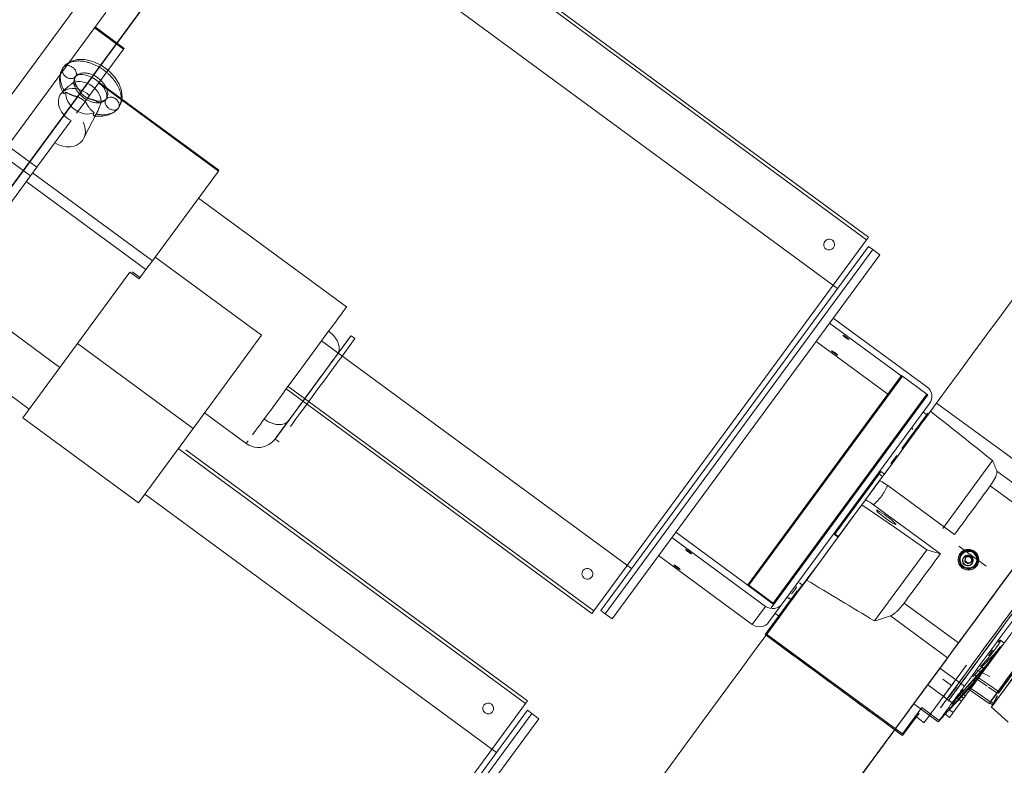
# Model space of a CAD drawing. Header units: metres. Extents: x 135583 to 135939, y 457896 to 458258.
# Tile 282 of 599: x 135790.135 to 135791.041, y 457939.473 to 457940.16. Entities that reach past the tile are written whole.
import ezdxf

# ---------------------------------------------------------------- set-up
doc = ezdxf.new("R2010")
doc.units = ezdxf.units.M
doc.linetypes.add('Hidden', pattern=[4, 2, -2])
doc.layers.add('NIEUWE INSTALLATIE', color=250, linetype='Continuous', lineweight=0)

msp = doc.modelspace()

# ---------------------------------------------------------------- linework, layer by layer
at = {"layer": 'NIEUWE INSTALLATIE', "linetype": 'Hidden'}
for p, q in [((135790.98168, 457941.16899), (135789.14651, 457938.67107)), ((135790.98168, 457941.16899), (135789.14651, 457938.67107)), ((135789.7702, 457939.60499), (135790.89223, 457941.13222)), ((135789.7702, 457939.60499), (135790.89223, 457941.13222)), ((135790.37937, 457940.34969), (135789.81459, 457939.58096)), ((135790.37937, 457940.34969), (135789.81459, 457939.58096))]:
    msp.add_line(p, q, dxfattribs=at)
at = {"layer": 'NIEUWE INSTALLATIE'}
for p, q in [((135790.42169, 457940.31866), (135790.91402, 457939.95696)), ((135790.91579, 457939.95938), (135790.42346, 457940.32109)), ((135790.38305, 457940.28253), (135790.88726, 457939.91209)), ((135790.12362, 457940.04347), (135790.2138, 457940.16622)), ((135790.23028, 457940.13241), (135790.20344, 457940.15212)), ((135790.23079, 457940.1331), (135790.20395, 457940.15282)), ((135790.23028, 457940.13241), (135790.19883, 457940.08961)), ((135790.23079, 457940.1331), (135790.23028, 457940.13241)), ((135790.31744, 457940.02017), (135790.20728, 457940.10111)), ((135790.31795, 457940.02087), (135790.20779, 457940.1018)), ((135790.17673, 457940.09573), (135790.17356, 457940.09258)), ((135790.19345, 457940.05013), (135790.20596, 457940.07426)), ((135790.20497, 457940.07266), (135790.20576, 457940.07388)), ((135790.1819, 457940.06655), (135790.15045, 457940.02375)), ((135790.15045, 457940.02375), (135790.12362, 457940.04347)), ((135790.11778, 457940.03552), (135790.14461, 457940.01581)), ((135790.15045, 457940.02375), (135790.14461, 457940.01581)), ((135790.31744, 457940.02017), (135790.25667, 457939.93745)), ((135790.31795, 457940.02087), (135790.31744, 457940.02017)), ((135790.14461, 457940.01581), (135790.04719, 457939.8832)), ((135790.25083, 457939.9295), (135790.14066, 457940.01043)), ((135790.25667, 457939.93745), (135790.1465, 457940.01838)), ((135790.43545, 457939.8951), (135790.29914, 457939.99525)), ((135790.91402, 457939.95696), (135790.66298, 457939.61526)), ((135790.91579, 457939.95938), (135790.91402, 457939.95696)), ((135790.91568, 457939.95078), (135790.66938, 457939.61553)), ((135790.91971, 457939.94782), (135790.67341, 457939.61257)), ((135790.91568, 457939.95078), (135790.91971, 457939.94782)), ((135790.92615, 457939.94308), (135790.91971, 457939.94782)), ((135790.25922, 457939.94092), (135790.35714, 457939.86898)), ((135790.67985, 457939.60783), (135790.92615, 457939.94308)), ((135790.25083, 457939.9295), (135790.24451, 457939.9209)), ((135790.25667, 457939.93745), (135790.25083, 457939.9295)), ((135790.18775, 457939.86137), (135790.23605, 457939.92712)), ((135790.24451, 457939.9209), (135790.23605, 457939.92712)), ((135790.23806, 457939.92744), (135790.24537, 457939.92207)), ((135790.17158, 457939.83936), (135790.06988, 457939.91408)), ((135790.01482, 457939.89539), (135790.14336, 457939.80096)), ((135790.43545, 457939.8951), (135790.43495, 457939.89441)), ((135790.96959, 457939.82148), (135790.88336, 457939.88484)), ((135790.87983, 457939.88002), (135790.94672, 457939.83088)), ((135790.35714, 457939.86898), (135790.29412, 457939.78322)), ((135790.41896, 457939.87265), (135790.40657, 457939.85579)), ((135790.44314, 457939.86588), (135790.43066, 457939.84889)), ((135790.44314, 457939.86588), (135790.43952, 457939.86854)), ((135790.18775, 457939.86137), (135790.13751, 457939.79299)), ((135790.29412, 457939.78322), (135790.18775, 457939.86137)), ((135790.6978, 457939.65421), (135790.41248, 457939.86383)), ((135790.43608, 457939.86387), (135790.43628, 457939.86414)), ((135790.93447, 457939.81422), (135790.86758, 457939.86336)), ((135790.42704, 457939.85156), (135790.36965, 457939.77345)), ((135790.40657, 457939.85579), (135790.39249, 457939.83663)), ((135790.39249, 457939.83662), (135790.3781, 457939.81704)), ((135790.94614, 457939.83179), (135790.80474, 457939.63932)), ((135790.94701, 457939.83128), (135790.8056, 457939.63881)), ((135790.96957, 457939.8147), (135790.94701, 457939.83128)), ((135790.38169, 457939.82192), (135790.66298, 457939.61526)), ((135790.3781, 457939.81703), (135790.3648, 457939.79893)), ((135790.37991, 457939.8195), (135790.6612, 457939.61285)), ((135790.96957, 457939.8147), (135790.82817, 457939.62223)), ((135790.82892, 457939.62156), (135790.97032, 457939.81403)), ((135790.83646, 457939.6217), (135790.97198, 457939.80615)), ((135790.9729, 457939.79896), (135790.97851, 457939.8066)), ((135791.09711, 457939.71947), (135790.97851, 457939.8066)), ((135790.13751, 457939.79299), (135790.24389, 457939.71484)), ((135790.30469, 457939.7976), (135790.34309, 457939.76939)), ((135790.94649, 457939.7647), (135790.97038, 457939.79721)), ((135790.97022, 457939.79531), (135790.96619, 457939.79827)), ((135790.24389, 457939.71484), (135790.29412, 457939.78322)), ((135790.9565, 457939.78305), (135790.95594, 457939.78229)), ((135790.9565, 457939.78305), (135790.95653, 457939.78309)), ((135790.34309, 457939.76939), (135790.34482, 457939.77174)), ((135790.36965, 457939.77345), (135790.37328, 457939.77078)), ((135790.28053, 457939.76471), (135790.60022, 457939.52984)), ((135790.602, 457939.53226), (135790.28736, 457939.76342)), ((135790.93628, 457939.75081), (135790.94188, 457939.75842)), ((135791.02997, 457939.75366), (135790.98408, 457939.6912)), ((135790.92563, 457939.74137), (135790.92482, 457939.74196)), ((135790.92885, 457939.739), (135790.92563, 457939.74137)), ((135790.93044, 457939.74117), (135790.92722, 457939.74353)), ((135791.0865, 457939.7053), (135791.03395, 457939.74391)), ((135790.92587, 457939.73494), (135790.91291, 457939.7173)), ((135790.99495, 457939.68541), (135790.93352, 457939.73054)), ((135791.07793, 457939.69364), (135791.02792, 457939.73038)), ((135790.24974, 457939.7228), (135790.57346, 457939.48497)), ((135790.91291, 457939.7173), (135790.90969, 457939.71293)), ((135790.92055, 457939.7129), (135790.98198, 457939.66776)), ((135790.82465, 457939.6242), (135790.73842, 457939.68755)), ((135790.88417, 457939.68663), (135790.88498, 457939.68604)), ((135790.88459, 457939.68551), (135790.88781, 457939.68314)), ((135790.8882, 457939.68367), (135790.88498, 457939.68604)), ((135790.73489, 457939.68274), (135790.82112, 457939.61939)), ((135790.80887, 457939.60272), (135790.72264, 457939.66607)), ((135790.96951, 457939.67137), (135790.92142, 457939.60591)), ((135791.02405, 457939.65649), (135790.99906, 457939.67485)), ((135791.00117, 457939.66769), (135791.00099, 457939.66745)), ((135791.0016, 457939.66701), (135791.00151, 457939.66689)), ((135791.00839, 457939.66609), (135791.00522, 457939.66471)), ((135791.00839, 457939.66609), (135791.00792, 457939.66546)), ((135791.01118, 457939.66404), (135791.00839, 457939.66609)), ((135791.00485, 457939.66128), (135791.00439, 457939.66064)), ((135791.00522, 457939.66471), (135791.00476, 457939.66407)), ((135791.00522, 457939.66471), (135791.00485, 457939.66128)), ((135791.00485, 457939.66128), (135791.00764, 457939.65923)), ((135791.00764, 457939.65923), (135791.00718, 457939.65859)), ((135791.00764, 457939.65923), (135791.01081, 457939.66061)), ((135791.01034, 457939.65997), (135791.01081, 457939.66061)), ((135791.01118, 457939.66404), (135791.01071, 457939.6634)), ((135791.01081, 457939.66061), (135791.01118, 457939.66404)), ((135791.014, 457939.65771), (135791.01409, 457939.65783)), ((135791.01469, 457939.65739), (135791.01487, 457939.65763)), ((135790.80456, 457939.63908), (135790.80474, 457939.63932)), ((135790.80471, 457939.63928), (135790.80456, 457939.63908)), ((135790.8056, 457939.63881), (135790.82817, 457939.62223)), ((135790.85484, 457939.6391), (135790.85242, 457939.64088)), ((135790.82788, 457939.62183), (135790.80531, 457939.63841)), ((135790.82072, 457939.59351), (135790.85017, 457939.6336)), ((135790.84498, 457939.63076), (135790.84788, 457939.6347)), ((135790.84973, 457939.63722), (135790.84788, 457939.6347)), ((135790.82422, 457939.60503), (135790.83646, 457939.6217)), ((135790.82637, 457939.61809), (135790.82871, 457939.62128)), ((135790.82892, 457939.62156), (135790.82874, 457939.62132)), ((135790.82889, 457939.62152), (135790.82874, 457939.62132)), ((135790.8422, 457939.62747), (135790.84164, 457939.62671)), ((135790.8422, 457939.62747), (135790.84223, 457939.62751)), ((135790.84235, 457939.62718), (135790.84477, 457939.6254)), ((135790.99861, 457939.58568), (135790.9486, 457939.62242)), ((135790.67341, 457939.61257), (135790.66938, 457939.61553)), ((135790.67985, 457939.60783), (135790.67341, 457939.61257)), ((135790.82112, 457939.61939), (135790.80887, 457939.60272)), ((135790.83001, 457939.61291), (135790.83404, 457939.60995)), ((135790.93596, 457939.61053), (135790.9885, 457939.57192)), ((135791.0293, 457939.52703), (135791.08559, 457939.60364)), ((135790.94725, 457939.50056), (135790.82072, 457939.59351)), ((135790.82205, 457939.59364), (135790.94697, 457939.50187)), ((135791.04074, 457939.5856), (135791.03733, 457939.5881)), ((135791.03957, 457939.584), (135791.01713, 457939.55346)), ((135790.98157, 457939.56248), (135791.00413, 457939.5459)), ((135791.01516, 457939.56091), (135791.02741, 457939.55486)), ((135791.02108, 457939.55883), (135791.01596, 457939.55321)), ((135791.01891, 457939.56441), (135791.02298, 457939.56142)), ((135790.9922, 457939.54654), (135790.98414, 457939.55246)), ((135791.0172, 457939.55355), (135791.00892, 457939.54466)), ((135791.01713, 457939.55346), (135791.01114, 457939.5453)), ((135791.01193, 457939.54755), (135791.01606, 457939.552)), ((135791.01207, 457939.5489), (135791.01596, 457939.55321)), ((135791.01713, 457939.55346), (135791.01331, 457939.55627)), ((135791.01606, 457939.552), (135791.02494, 457939.54594)), ((135790.97039, 457939.54726), (135790.99296, 457939.53069)), ((135790.99725, 457939.54594), (135790.98915, 457939.5353)), ((135790.99009, 457939.54367), (135790.98995, 457939.54348)), ((135791.00129, 457939.53961), (135791.00497, 457939.53691)), ((135791.00777, 457939.54309), (135791.02687, 457939.53006)), ((135791.02639, 457939.54494), (135791.03399, 457939.53975)), ((135791.03504, 457939.54118), (135791.02792, 457939.53149)), ((135791.0354, 457939.54117), (135791.02839, 457939.53163)), ((135791.03427, 457939.54014), (135791.03451, 457939.53996)), ((135791.03621, 457939.54058), (135791.0354, 457939.54117)), ((135790.602, 457939.53226), (135790.60022, 457939.52984)), ((135790.98915, 457939.5353), (135790.98898, 457939.53542)), ((135791.00137, 457939.53201), (135790.99371, 457939.52158)), ((135790.99709, 457939.53518), (135791.00138, 457939.53203)), ((135790.99955, 457939.53759), (135791.0034, 457939.53477)), ((135791.02792, 457939.53149), (135791.02687, 457939.53006)), ((135791.02839, 457939.53163), (135791.0275, 457939.53042)), ((135791.0275, 457939.53042), (135791.02999, 457939.52859)), ((135791.02839, 457939.53163), (135791.03088, 457939.5298)), ((135791.03344, 457939.53557), (135791.02905, 457939.52669)), ((135791.03344, 457939.53557), (135791.03411, 457939.53692)), ((135790.60022, 457939.52984), (135790.34918, 457939.18814)), ((135790.60188, 457939.52366), (135790.35558, 457939.18841)), ((135790.60188, 457939.52366), (135790.60591, 457939.5207)), ((135790.94697, 457939.50187), (135790.96483, 457939.52618)), ((135790.96231, 457939.52106), (135790.94725, 457939.50056)), ((135790.95752, 457939.52974), (135790.98008, 457939.51316)), ((135790.96484, 457939.5262), (135790.98096, 457939.51436)), ((135790.98208, 457939.52601), (135790.98414, 457939.52872)), ((135790.98729, 457939.52277), (135790.98755, 457939.52305)), ((135790.98987, 457939.5244), (135790.99371, 457939.52158)), ((135791.02905, 457939.52669), (135791.04433, 457939.51278)), ((135791.02925, 457939.52695), (135791.0293, 457939.52703)), ((135790.60591, 457939.5207), (135790.35961, 457939.18545)), ((135790.36606, 457939.18071), (135790.61236, 457939.51596)), ((135790.61236, 457939.51596), (135790.60591, 457939.5207)), ((135790.95895, 457939.51818), (135790.96701, 457939.51226)), ((135790.98096, 457939.51436), (135790.98485, 457939.51868)), ((135790.98602, 457939.52042), (135790.99046, 457939.51715)), ((135790.94725, 457939.50056), (135790.94717, 457939.50045))]:
    msp.add_line(p, q, dxfattribs=at)
at = {"layer": 'NIEUWE INSTALLATIE', "flags": 128}
for points in [[(135790.22538, 457940.07812), (135790.22785, 457940.08288), (135790.22882, 457940.08821), (135790.22828, 457940.09406), (135790.22612, 457940.10023), (135790.22218, 457940.10661), (135790.2166, 457940.11257), (135790.20967, 457940.1176), (135790.20205, 457940.12113), (135790.19454, 457940.12285), (135790.18755, 457940.12278), (135790.18171, 457940.1211), (135790.17713, 457940.11816), (135790.17461, 457940.11542)], [(135790.17466, 457940.09176), (135790.17196, 457940.09847), (135790.17116, 457940.10483), (135790.17209, 457940.11049), (135790.17335, 457940.11344), (135790.17461, 457940.11542)], [(135790.18855, 457940.09593), (135790.18695, 457940.09847), (135790.18585, 457940.10091), (135790.18528, 457940.10308), (135790.18517, 457940.10483), (135790.18551, 457940.10644), (135790.18589, 457940.10713)], [(135790.18589, 457940.10713), (135790.1868, 457940.10797), (135790.18829, 457940.10865), (135790.19025, 457940.109), (135790.19264, 457940.10897), (135790.19539, 457940.10851), (135790.19833, 457940.10759), (135790.20137, 457940.10621), (135790.20435, 457940.1044), (135790.20715, 457940.10224), (135790.20964, 457940.09981), (135790.21169, 457940.09726), (135790.21321, 457940.09475), (135790.21424, 457940.09233), (135790.21475, 457940.0902), (135790.21481, 457940.08856), (135790.21448, 457940.08707), (135790.2141, 457940.08641)], [(135790.1755, 457940.09431), (135790.17487, 457940.09329), (135790.17459, 457940.09242), (135790.17465, 457940.09179), (135790.17501, 457940.09149), (135790.17561, 457940.09158), (135790.17636, 457940.09203), (135790.17718, 457940.09279)], [(135790.18699, 457940.07348), (135790.19291, 457940.08155), (135790.19883, 457940.08961)], [(135790.20264, 457940.08559), (135790.20554, 457940.08482), (135790.20819, 457940.08451), (135790.21044, 457940.08461), (135790.21213, 457940.08503), (135790.21356, 457940.08583), (135790.2141, 457940.08641)], [(135790.20302, 457940.0738), (135790.20255, 457940.07279), (135790.20233, 457940.07195), (135790.20243, 457940.07135), (135790.20279, 457940.07109)], [(135790.22538, 457940.07812), (135790.22157, 457940.07434), (135790.21678, 457940.07182), (135790.21103, 457940.07059), (135790.2045, 457940.07081), (135790.20279, 457940.07109)], [(135790.20596, 457940.07426), (135790.20648, 457940.07536), (135790.20715, 457940.07697), (135790.20775, 457940.07859), (135790.20831, 457940.08009), (135790.20885, 457940.08137), (135790.20935, 457940.08241)], [(135790.20283, 457940.07109), (135790.20344, 457940.07122), (135790.20419, 457940.07175), (135790.20497, 457940.07266)], [(135790.43545, 457939.8951), (135790.43524, 457939.89481), (135790.43459, 457939.89392), (135790.43351, 457939.89246), (135790.43202, 457939.89043), (135790.43013, 457939.88786), (135790.42785, 457939.88476), (135790.42522, 457939.88117), (135790.42224, 457939.87712), (135790.41896, 457939.87265)], [(135790.42704, 457939.85156), (135790.43117, 457939.85718), (135790.43584, 457939.86354), (135790.43604, 457939.86382)], [(135790.34309, 457939.76939), (135790.34543, 457939.76792), (135790.34795, 457939.76681), (135790.35061, 457939.76607), (135790.35336, 457939.76572), (135790.3561, 457939.76578), (135790.35883, 457939.76624), (135790.36146, 457939.76708), (135790.36393, 457939.7683), (135790.3673, 457939.7708), (135790.36965, 457939.77345)], [(135790.96951, 457939.67137), (135790.9396, 457939.69215), (135790.90969, 457939.71293)], [(135790.98198, 457939.66776), (135790.97575, 457939.66957), (135790.96951, 457939.67137)], [(135791.00129, 457939.53961), (135791.01682, 457939.55688), (135791.03208, 457939.57387)], [(135791.03504, 457939.54118), (135791.02612, 457939.54737), (135791.0172, 457939.55355)], [(135791.01189, 457939.54751), (135790.9968, 457939.53126), (135790.98894, 457939.52277), (135790.98082, 457939.51397), (135790.98008, 457939.51316)], [(135790.99263, 457939.52731), (135790.99652, 457939.53163), (135791.0004, 457939.53595), (135791.00429, 457939.54026), (135791.00818, 457939.54458), (135791.00852, 457939.54495)], [(135791.00892, 457939.54466), (135791.01842, 457939.53808), (135791.02792, 457939.53149)], [(135790.99296, 457939.53069), (135790.99341, 457939.53119), (135790.99387, 457939.53169), (135790.99433, 457939.53219), (135790.99479, 457939.53269), (135790.99525, 457939.53319), (135790.99571, 457939.53369), (135790.99617, 457939.53419), (135790.99663, 457939.53469), (135790.99709, 457939.53519)], [(135791.0344, 457939.53692), (135791.03354, 457939.53519), (135791.03088, 457939.5298)]]:
    msp.add_lwpolyline(points, dxfattribs=at)
at = {"layer": 'NIEUWE INSTALLATIE'}
for centre, major_axis, ratio, start_param, end_param in [((135790.19326, 457940.0876), (-0.0141, 0.01036), 0.766044, 4.712389, 5.873308), ((135790.1877, 457940.08003), (-0.01528, 0.01123), 0.766044, 4.712389, 6.283185), ((135790.19326, 457940.0876), (-0.0141, 0.01036), 0.766044, 0.409877, 2.731716), ((135790.19326, 457940.0876), (-0.0141, 0.01036), 0.766044, 3.55147, 4.712389), ((135790.1877, 457940.08003), (-0.01528, 0.01123), 0.766044, 0, 1.745738), ((135790.1877, 457940.08003), (-0.01528, 0.01123), 0.766044, 4.537447, 4.712389), ((135790.17423, 457940.0617), (-0.01813, 0.01332), 0.766044, 3.141593, 4.090658), ((135790.17423, 457940.0617), (-0.01813, 0.01332), 0.766044, 1.717994, 3.141593), ((135791.01074, 457939.60218), (0.29603, 0.40294), 0.000001, 1.286978, 6.283185), ((135790.93975, 457939.50556), (0.29603, 0.40294), 0.000001, 3.778182, 10.040258), ((135790.87966, 457939.95242), (-0.00076, 0.00494), 1, 5.4978, 8.639393), ((135790.87966, 457939.95242), (-0.00436, 0.00245), 1, 1.448314, 4.589906), ((135791.56116, 457940.59967), (0.74009, 1.00736), 0.000001, 3.141593, 3.95312), ((135790.40458, 457939.821), (0.03493, 0.04755), 0.000001, 0.785398, 6.283185), ((135790.40458, 457939.821), (0.03493, 0.04755), 0.000001, 0, 0.785398), ((135790.89507, 457939.86699), (-0.00282, 0.00207), 0.098487, 6.283185, 9.424778), ((135790.89507, 457939.86699), (-0.00282, 0.00207), 0.098487, 3.141593, 6.283185), ((135790.40821, 457939.81833), (-0.03493, -0.04755), 0.000001, 4.014257, 5.489469), ((135790.88458, 457939.85271), (-0.00282, 0.00207), 0.098487, 0, 3.141593), ((135790.88458, 457939.85271), (-0.00282, 0.00207), 0.098487, 3.141593, 6.283185), ((135790.94678, 457939.83096), (-0.000806, 0.000592), 0.098487, 0, 0.785398), ((135790.94695, 457939.8312), (-0.000806, 0.000592), 0.098487, 4.712389, 6.283185), ((135790.96311, 457939.81266), (-0.00886, 0.00651), 0.995138, 3.141592, 4.712389), ((135790.93424, 457939.8139), (-0.000806, 0.000592), 0.098487, 0, 0.785398), ((135790.93441, 457939.81414), (-0.000806, 0.000592), 0.098487, 5.497787, 6.283185), ((135791.25355, 457939.93268), (-0.29603, -0.40294), 0.000001, 5.987188, 7.557985), ((135790.96952, 457939.81462), (-0.000806, 0.000592), 0.098487, 3.141593, 4.712389), ((135790.96934, 457939.81438), (-0.000806, 0.000592), 0.098487, 2.356194, 3.141593), ((135790.38927, 457939.83224), (-0.04618, -0.06286), 0.000001, 5.270959, 5.777072), ((135790.86953, 457939.65826), (-0.47366, -0.64471), 0.000001, 4.492384, 4.582747), ((135790.40458, 457939.821), (-0.03493, -0.04755), 0.000001, 5.775926, 6.283091), ((135790.9059, 457939.71452), (-0.02131, -0.02901), 0.000001, 6.091787, 10.804176), ((135790.9059, 457939.71452), (-0.02131, -0.02901), 0.000001, 1.379398, 6.091787), ((135790.93393, 457939.72902), (-0.00806, 0.00592), 0.098487, 4.835453, 6.283185), ((135790.86953, 457939.65826), (0.47366, 0.64471), 0.000001, 1.486204, 3.141593), ((135790.92096, 457939.71138), (-0.00806, 0.00592), 0.098487, 4.835453, 6.283185), ((135791.05195, 457939.61774), (-0.06295, -0.08568), 0.000001, 0.7582, 6.80691), ((135790.93218, 457939.70131), (-0.00886, 0.00651), 0.098487, 4.712389, 7.853982), ((135790.93218, 457939.70131), (-0.00886, 0.00651), 0.098487, 1.570796, 4.712389), ((135791.03832, 457939.60257), (0.05625, 0.07656), 0.000001, 3.871803, 10.100726), ((135790.75013, 457939.66971), (-0.00282, 0.00207), 0.098487, 6.283185, 9.424778), ((135790.75013, 457939.66971), (-0.00282, 0.00207), 0.098487, 3.141593, 6.283185), ((135791.00775, 457939.6623), (-0.00766, 0.00562), 0.995138, 4.712389, 7.853982), ((135791.00784, 457939.66242), (-0.00625, 0.00459), 0.995138, 4.712389, 7.853982), ((135791.00802, 457939.66266), (-0.00685, 0.00503), 0.995138, 4.712389, 7.853981), ((135791.00784, 457939.66242), (-0.00685, 0.00503), 0.995138, 6.034557, 7.853982), ((135791.00775, 457939.6623), (-0.00625, 0.00459), 0.995138, 5.976744, 7.853981), ((135791.00705, 457939.66135), (-0.00387, 0.00284), 0.995138, 4.712389, 7.853982), ((135791.00775, 457939.6623), (-0.00766, 0.00562), 0.995138, 1.570797, 4.712389), ((135791.0074, 457939.66183), (-0.00387, 0.00284), 0.995138, 4.712389, 7.853982), ((135791.00784, 457939.66242), (-0.00685, 0.00503), 0.995138, 1.570797, 4.712389), ((135791.00802, 457939.66266), (-0.00685, 0.00503), 0.995138, 1.570797, 4.71239), ((135791.00784, 457939.66242), (-0.00625, 0.00459), 0.995138, 1.570797, 4.71239), ((135791.00784, 457939.66242), (-0.00685, 0.00503), 0.995138, 4.712389, 5.79251), ((135791.00775, 457939.6623), (-0.00625, 0.00459), 0.995138, 4.712389, 5.759586), ((135791.00775, 457939.6623), (-0.00625, 0.00459), 0.995138, 3.665191, 4.712389), ((135791.08052, 457939.59674), (0.05147, 0.07006), 0.000001, 0.829075, 6.283185), ((135790.73963, 457939.65542), (-0.00282, 0.00207), 0.098487, 6.283185, 9.424778), ((135790.73963, 457939.65542), (-0.00282, 0.00207), 0.098487, 3.141593, 6.283185), ((135791.00705, 457939.66135), (-0.00387, 0.00284), 0.995138, 1.570796, 4.712389), ((135791.0074, 457939.66183), (-0.00387, 0.00284), 0.995138, 1.570796, 4.712389), ((135791.00775, 457939.6623), (-0.00625, 0.00459), 0.995138, 3.141593, 3.156403), ((135791.07854, 457939.5982), (0.04322, 0.05883), 0.000001, 0.625027, 6.898673), ((135791.07854, 457939.5982), (-0.04322, -0.05883), 0.000001, 0.494256, 6.68073), ((135791.07854, 457939.5982), (-0.04322, -0.05883), 0.000001, 0.76658, 6.277533), ((135790.65704, 457939.64941), (-0.00494, -0.00076), 1, 3.926991, 7.068583), ((135790.65704, 457939.64941), (-0.00494, -0.00076), 1, 0.785398, 3.926991), ((135791.00775, 457939.6623), (-0.00625, 0.00459), 0.995138, 1.570796, 2.632803), ((135790.80537, 457939.63849), (-0.000806, 0.000592), 0.098487, 0, 1.570796), ((135790.80554, 457939.63873), (-0.000806, 0.000592), 0.098487, 4.712389, 6.283185), ((135791.01074, 457939.60218), (-0.29603, -0.40294), 0.000001, 4.613742, 4.723149), ((135790.8498, 457939.63225), (0.00503, 0.00685), 0.000001, 3.810703, 4.890103), ((135790.8498, 457939.63225), (0.00503, 0.00685), 0.000001, 4.860523, 5.780059), ((135790.8276, 457939.62821), (-0.00886, 0.00651), 0.995138, 1.570796, 3.141593), ((135790.82793, 457939.62191), (-0.000806, 0.000592), 0.098487, 1.570796, 3.141593), ((135790.82811, 457939.62215), (-0.000806, 0.000592), 0.098487, 3.141593, 4.712389), ((135791.0333, 457939.5856), (-0.29603, -0.40294), 0.000001, 4.613698, 4.811092), ((135790.66298, 457939.61526), (0.00178, 0.00242), 0.000001, 0, 3.926991), ((135790.81535, 457939.61154), (-0.00886, 0.00651), 0.995138, 1.570797, 3.141593), ((135791.07749, 457939.59897), (-0.04352, -0.05923), 0.000001, 4.736499, 7.092694), ((135791.07749, 457939.59897), (-0.04322, -0.05883), 0.000001, 4.722094, 7.078289), ((135791.07854, 457939.5982), (-0.04322, -0.05883), 0.000001, 4.718041, 6.96375), ((135791.0313, 457939.57443), (0.00562, 0.00766), 0.000001, 0.109039, 5.455154), ((135791.0313, 457939.57443), (-0.00562, -0.00766), 0.000001, 3.304745, 5.66094), ((135791.0313, 457939.57443), (0.00562, 0.00766), 0.000001, 0.124273, 1.438732), ((135791.0313, 457939.57443), (-0.00562, -0.00766), 0.000001, 4.811036, 6.278725), ((135790.69694, 457939.17506), (-0.29603, -0.40294), 0.000001, 3.437589, 8.149978), ((135791.0351, 457939.60494), (-0.06809, -0.09268), 0.000001, 5.84138, 7.412177), ((135791.04711, 457939.62129), (-0.0639, -0.08698), 0.000001, 5.82379, 6.983404), ((135791.01027, 457939.54411), (-0.00888, -0.01209), 0.000001, 5.596434, 10.308823), ((135790.56586, 457939.5253), (-0.00428, -0.00259), 1, 3.534292, 6.675884), ((135791.04711, 457939.62129), (-0.0639, -0.08698), 0.000001, 6.016655, 6.04767), ((135790.56586, 457939.5253), (0.00296, 0.00403), 1, 3.141593, 6.283185), ((135790.99934, 457939.52924), (0.00888, 0.01209), 0.000001, 3.141593, 3.981427), ((135789.92463, 457938.37212), (0.74009, 1.00736), 0.000001, 0.619075, 6.898665)]:
    msp.add_ellipse(centre, major_axis=major_axis, ratio=ratio, start_param=start_param, end_param=end_param, dxfattribs=at)
for centre, major_axis in [((135790.81166, 457939.33121), (0.29603, 0.40294)), ((135791.05195, 457939.61774), (0.06295, 0.08568)), ((135791.07749, 457939.59897), (-0.04352, -0.05923)), ((135790.98285, 457939.56422), (0.01303, 0.01773))]:
    msp.add_ellipse(centre, major_axis=major_axis, ratio=0.000001, dxfattribs=at)
for points, knots in [([(135790.22538, 457940.07812), (135790.22612, 457940.07912), (135790.22737, 457940.08143), (135790.22809, 457940.08501), (135790.22808, 457940.08805), (135790.22781, 457940.09034), (135790.22727, 457940.09268), (135790.22646, 457940.09512), (135790.22538, 457940.0976), (135790.22409, 457940.1), (135790.22258, 457940.10236), (135790.22082, 457940.10471), (135790.21885, 457940.107), (135790.21673, 457940.10915), (135790.21445, 457940.11119), (135790.212, 457940.11311), (135790.20944, 457940.11487), (135790.20682, 457940.11644), (135790.20413, 457940.11782), (135790.20136, 457940.11902), (135790.19858, 457940.11999), (135790.19588, 457940.12072), (135790.1932, 457940.12124), (135790.19052, 457940.12152), (135790.18794, 457940.12157), (135790.18555, 457940.12138), (135790.18328, 457940.12096), (135790.18038, 457940.12006), (135790.17718, 457940.11831), (135790.17535, 457940.11643), (135790.17461, 457940.11542)], [0, 0, 0, 0, 0.0625, 0.125, 0.15625, 0.1875, 0.21875, 0.25, 0.28125, 0.3125, 0.34375, 0.375, 0.40625, 0.4375, 0.46875, 0.5, 0.53125, 0.5625, 0.59375, 0.625, 0.65625, 0.6875, 0.71875, 0.75, 0.78125, 0.8125, 0.84375, 0.875, 0.9375, 1, 1, 1, 1]), ([(135790.17461, 457940.11542), (135790.17415, 457940.11479), (135790.17332, 457940.11342), (135790.17214, 457940.1103), (135790.17167, 457940.10596), (135790.1727, 457940.10024), (135790.17444, 457940.09623), (135790.1755, 457940.09431)], [0, 0, 0, 0, 0.125, 0.25, 0.5, 0.75, 1, 1, 1, 1]), ([(135790.17461, 457940.11542), (135790.17444, 457940.11518), (135790.17413, 457940.11465), (135790.17373, 457940.11339), (135790.17376, 457940.11168), (135790.17443, 457940.10992), (135790.17532, 457940.10862), (135790.17613, 457940.10772), (135790.17706, 457940.10693), (135790.1781, 457940.10627), (135790.1792, 457940.10577), (135790.18071, 457940.10531), (135790.18258, 457940.1052), (135790.18423, 457940.10569), (135790.18531, 457940.10644), (135790.18572, 457940.10689), (135790.18589, 457940.10713)], [0, 0, 0, 0, 0.055556, 0.111111, 0.222222, 0.333333, 0.388889, 0.444444, 0.5, 0.555556, 0.611111, 0.666667, 0.777778, 0.888889, 0.944444, 1, 1, 1, 1]), ([(135790.18589, 457940.10713), (135790.18607, 457940.10737), (135790.18638, 457940.10789), (135790.18677, 457940.10915), (135790.18674, 457940.11086), (135790.18608, 457940.11262), (135790.18519, 457940.11393), (135790.18438, 457940.11482), (135790.18344, 457940.11562), (135790.18241, 457940.11627), (135790.18131, 457940.11678), (135790.1798, 457940.11723), (135790.17792, 457940.11734), (135790.17628, 457940.11686), (135790.1752, 457940.11611), (135790.17479, 457940.11565), (135790.17461, 457940.11542)], [0, 0, 0, 0, 0.055556, 0.111111, 0.222222, 0.333333, 0.388889, 0.444444, 0.5, 0.555556, 0.611111, 0.666667, 0.777778, 0.888889, 0.944444, 1, 1, 1, 1]), ([(135790.18589, 457940.10713), (135790.18631, 457940.10769), (135790.18732, 457940.10873), (135790.19018, 457940.11029), (135790.1937, 457940.11073), (135790.1977, 457940.11014), (135790.20177, 457940.10887), (135790.20683, 457940.10607), (135790.21102, 457940.10208), (135790.21345, 457940.09857), (135790.21521, 457940.09493), (135790.21584, 457940.09144), (135790.21521, 457940.08825), (135790.21451, 457940.08697), (135790.2141, 457940.08641)], [0, 0, 0, 0, 0.0625, 0.125, 0.25, 0.3125, 0.375, 0.5, 0.625, 0.6875, 0.75, 0.875, 0.9375, 1, 1, 1, 1]), ([(135790.17674, 457940.09573), (135790.17702, 457940.09601), (135790.17772, 457940.09666), (135790.17896, 457940.09768), (135790.18023, 457940.09865), (135790.18115, 457940.09936), (135790.18174, 457940.09983), (135790.18216, 457940.10018), (135790.18254, 457940.10051), (135790.18301, 457940.10093), (135790.18331, 457940.10122), (135790.18349, 457940.10141)], [0.1807671, 0.1807671, 0.1807671, 0.1807671, 0.2857143, 0.4285714, 0.5714286, 0.6785714, 0.7321429, 0.7857143, 0.8392857, 0.8928571, 1, 1, 1, 1]), ([(135790.18349, 457940.10141), (135790.18389, 457940.10105), (135790.18468, 457940.10032), (135790.18564, 457940.09935), (135790.18639, 457940.09854), (135790.18694, 457940.09793), (135790.1874, 457940.0974), (135790.18771, 457940.09702), (135790.18789, 457940.09681), (135790.18802, 457940.09664), (135790.18815, 457940.09648), (135790.18832, 457940.09625), (135790.18861, 457940.09584), (135790.18901, 457940.09524), (135790.18946, 457940.09448), (135790.19007, 457940.09346), (135790.19069, 457940.09245), (135790.19129, 457940.09164), (135790.19167, 457940.09121), (135790.19196, 457940.0909), (135790.19227, 457940.09061), (135790.1927, 457940.09022), (135790.1935, 457940.08957), (135790.19447, 457940.08889), (135790.19548, 457940.08827), (135790.19624, 457940.08784), (135790.19687, 457940.0875), (135790.1973, 457940.08728), (135790.19754, 457940.08716), (135790.19772, 457940.08707), (135790.1979, 457940.08698), (135790.19815, 457940.08688), (135790.19857, 457940.0867), (135790.19917, 457940.0865), (135790.19989, 457940.08629), (135790.20062, 457940.08611), (135790.20134, 457940.08594), (135790.20207, 457940.08576), (135790.20267, 457940.08558), (135790.2031, 457940.08544), (135790.20334, 457940.08535), (135790.20358, 457940.08525), (135790.20388, 457940.08513), (135790.20437, 457940.08493), (135790.20498, 457940.08466), (135790.2057, 457940.08433), (135790.20668, 457940.08386), (135790.20789, 457940.08323), (135790.20887, 457940.08269), (135790.20936, 457940.0824)], [0, 0, 0, 0, 0.05, 0.1, 0.125, 0.15, 0.175, 0.1875, 0.19375, 0.2, 0.20625, 0.2125, 0.225, 0.25, 0.275, 0.3, 0.35, 0.375, 0.3875, 0.4, 0.4125, 0.425, 0.45, 0.5, 0.525, 0.55, 0.575, 0.5875, 0.59375, 0.6, 0.60625, 0.6125, 0.625, 0.65, 0.675, 0.7, 0.725, 0.75, 0.775, 0.7875, 0.79375, 0.8, 0.8125, 0.825, 0.85, 0.875, 0.9, 0.95, 1, 1, 1, 1]), ([(135790.2141, 457940.08641), (135790.21369, 457940.08585), (135790.21267, 457940.0848), (135790.20982, 457940.08324), (135790.20629, 457940.0828), (135790.20229, 457940.08339), (135790.19822, 457940.08466), (135790.19316, 457940.08746), (135790.18898, 457940.09146), (135790.18655, 457940.09496), (135790.18479, 457940.0986), (135790.18415, 457940.1021), (135790.18479, 457940.10529), (135790.18548, 457940.10657), (135790.18589, 457940.10713)], [0, 0, 0, 0, 0.0625, 0.125, 0.25, 0.3125, 0.375, 0.5, 0.625, 0.6875, 0.75, 0.875, 0.9375, 1, 1, 1, 1]), ([(135790.20303, 457940.07379), (135790.20263, 457940.07415), (135790.20184, 457940.07488), (135790.20088, 457940.07585), (135790.20013, 457940.07665), (135790.19958, 457940.07727), (135790.19912, 457940.0778), (135790.19881, 457940.07817), (135790.19863, 457940.07839), (135790.1985, 457940.07855), (135790.19837, 457940.07872), (135790.1982, 457940.07895), (135790.19791, 457940.07935), (135790.19751, 457940.07996), (135790.19706, 457940.08072), (135790.19646, 457940.08174), (135790.19584, 457940.08274), (135790.19523, 457940.08355), (135790.19485, 457940.08399), (135790.19456, 457940.08429), (135790.19425, 457940.08459), (135790.19382, 457940.08497), (135790.19302, 457940.08562), (135790.19205, 457940.0863), (135790.19104, 457940.08693), (135790.19028, 457940.08736), (135790.18965, 457940.0877), (135790.18922, 457940.08792), (135790.18898, 457940.08804), (135790.1888, 457940.08813), (135790.18862, 457940.08821), (135790.18838, 457940.08832), (135790.18795, 457940.08849), (135790.18735, 457940.0887), (135790.18663, 457940.0889), (135790.1859, 457940.08908), (135790.18518, 457940.08925), (135790.18445, 457940.08944), (135790.18385, 457940.08961), (135790.18343, 457940.08976), (135790.18318, 457940.08985), (135790.18294, 457940.08994), (135790.18264, 457940.09007), (135790.18215, 457940.09027), (135790.18155, 457940.09053), (135790.18082, 457940.09087), (135790.17984, 457940.09134), (135790.17863, 457940.09196), (135790.17765, 457940.09251), (135790.17716, 457940.0928)], [0, 0, 0, 0, 0.05, 0.1, 0.125, 0.15, 0.175, 0.1875, 0.19375, 0.2, 0.20625, 0.2125, 0.225, 0.25, 0.275, 0.3, 0.35, 0.375, 0.3875, 0.4, 0.4125, 0.425, 0.45, 0.5, 0.525, 0.55, 0.575, 0.5875, 0.59375, 0.6, 0.60625, 0.6125, 0.625, 0.65, 0.675, 0.7, 0.725, 0.75, 0.775, 0.7875, 0.79375, 0.8, 0.8125, 0.825, 0.85, 0.875, 0.9, 0.95, 1, 1, 1, 1]), ([(135790.2141, 457940.08641), (135790.21393, 457940.08617), (135790.21361, 457940.08564), (135790.21322, 457940.08438), (135790.21325, 457940.08267), (135790.21392, 457940.08091), (135790.2148, 457940.07961), (135790.21562, 457940.07871), (135790.21655, 457940.07792), (135790.21759, 457940.07726), (135790.21869, 457940.07676), (135790.22019, 457940.0763), (135790.22207, 457940.07619), (135790.22371, 457940.07668), (135790.2248, 457940.07743), (135790.22521, 457940.07788), (135790.22538, 457940.07812)], [0, 0, 0, 0, 0.055556, 0.111111, 0.222222, 0.333333, 0.388889, 0.444444, 0.5, 0.555556, 0.611111, 0.666667, 0.777778, 0.888889, 0.944444, 1, 1, 1, 1]), ([(135790.22538, 457940.07812), (135790.22556, 457940.07835), (135790.22587, 457940.07888), (135790.22626, 457940.08014), (135790.22623, 457940.08185), (135790.22557, 457940.08361), (135790.22468, 457940.08491), (135790.22387, 457940.08581), (135790.22293, 457940.08661), (135790.2219, 457940.08726), (135790.2208, 457940.08776), (135790.21929, 457940.08822), (135790.21741, 457940.08833), (135790.21577, 457940.08785), (135790.21469, 457940.0871), (135790.21427, 457940.08664), (135790.2141, 457940.08641)], [0, 0, 0, 0, 0.055556, 0.111111, 0.222222, 0.333333, 0.388889, 0.444444, 0.5, 0.555556, 0.611111, 0.666667, 0.777778, 0.888889, 0.944444, 1, 1, 1, 1]), ([(135790.20497, 457940.07266), (135790.20712, 457940.07222), (135790.21147, 457940.07175), (135790.21724, 457940.07248), (135790.22124, 457940.07423), (135790.22386, 457940.07628), (135790.22492, 457940.07749), (135790.22538, 457940.07812)], [0, 0, 0, 0, 0.25, 0.5, 0.75, 0.875, 1, 1, 1, 1]), ([(135791.03395, 457939.74391), (135791.0341, 457939.7435), (135791.03416, 457939.74243), (135791.03337, 457939.73935), (135791.03119, 457939.73509), (135791.02878, 457939.73156), (135791.02792, 457939.73038)], [0, 0, 0, 0, 0.2, 0.4, 0.8, 1, 1, 1, 1]), ([(135790.93596, 457939.61053), (135790.93656, 457939.61073), (135790.9379, 457939.61141), (135790.94014, 457939.61309), (135790.94238, 457939.61513), (135790.94517, 457939.61805), (135790.94725, 457939.6206), (135790.9486, 457939.62242)], [0, 0, 0, 0, 0.2, 0.4, 0.55, 0.7, 1, 1, 1, 1]), ([(135791.02994, 457939.57675), (135791.02887, 457939.57538), (135791.02668, 457939.57261), (135791.02355, 457939.56889), (135791.021, 457939.56606), (135791.01942, 457939.56456), (135791.01899, 457939.56435), (135791.01891, 457939.56441)], [0, 0, 0, 0, 0.1111111, 0.2222222, 0.3333333, 0.4444444, 0.531703, 0.531703, 0.531703, 0.531703]), ([(135791.00267, 457939.54298), (135791.00136, 457939.54124), (135790.9993, 457939.53845), (135790.99747, 457939.5359), (135790.99709, 457939.53526), (135790.99709, 457939.53519)], [0.2857143, 0.2857143, 0.2857143, 0.2857143, 0.5714286, 0.7857143, 1, 1, 1, 1]), ([(135790.99296, 457939.53069), (135790.99081, 457939.52776), (135790.98704, 457939.52263), (135790.98299, 457939.51712), (135790.9806, 457939.51387), (135790.98008, 457939.51316), (135790.98008, 457939.51316)], [-1, -1, -1, -1, -0.8, -0.6, -0.4, -0.2068334, -0.2068334, -0.2068334, -0.2068334])]:
    msp.add_open_spline(points, degree=3, knots=knots, dxfattribs=at)
for points in [[(135790.17549, 457940.09431), (135790.17577, 457940.09468), (135790.17609, 457940.09506), (135790.17645, 457940.09543)], [(135790.41896, 457939.87265), (135790.41993, 457939.87193), (135790.42183, 457939.87036), (135790.42436, 457939.86762), (135790.42634, 457939.86475), (135790.42777, 457939.86181), (135790.42858, 457939.8589), (135790.42875, 457939.85615), (135790.42825, 457939.8536), (135790.4275, 457939.85218), (135790.42704, 457939.85156)], [(135791.02997, 457939.75366), (135791.02047, 457939.76123), (135791.00147, 457939.77635), (135790.98243, 457939.79143), (135790.9729, 457939.79896)], [(135790.38213, 457939.79043), (135790.38167, 457939.78981), (135790.38055, 457939.78867), (135790.37826, 457939.78743), (135790.37559, 457939.78677), (135790.37257, 457939.78667), (135790.36933, 457939.78716), (135790.36601, 457939.78819), (135790.36264, 457939.78978), (135790.36056, 457939.79112), (135790.35959, 457939.79184)], [(135791.03395, 457939.74391), (135791.03334, 457939.7456), (135791.03206, 457939.74891), (135791.03068, 457939.7521), (135791.02997, 457939.75366)], [(135790.93352, 457939.73054), (135790.9326, 457939.72895), (135790.93077, 457939.72577), (135790.92894, 457939.72259), (135790.92803, 457939.721)], [(135791.02792, 457939.73038), (135791.02246, 457939.72293), (135791.0115, 457939.70797), (135791.00047, 457939.69294), (135790.99495, 457939.68541)], [(135790.92803, 457939.721), (135790.92678, 457939.71965), (135790.92429, 457939.71695), (135790.9218, 457939.71425), (135790.92055, 457939.7129)], [(135790.9486, 457939.62242), (135790.95418, 457939.62998), (135790.96532, 457939.64511), (135790.97644, 457939.66022), (135790.98198, 457939.66776)], [(135791.01341, 457939.67), (135791.01252, 457939.67065), (135791.01051, 457939.67165), (135791.00716, 457939.67202), (135791.0039, 457939.67124), (135791.00111, 457939.66938), (135790.99913, 457939.66668), (135790.99819, 457939.66346), (135790.99834, 457939.66123), (135790.9986, 457939.66016)], [(135791.00221, 457939.65476), (135791.0031, 457939.6541), (135791.00511, 457939.65311), (135791.00846, 457939.65273), (135791.01172, 457939.65352), (135791.01452, 457939.65538), (135791.0165, 457939.65808), (135791.01743, 457939.6613), (135791.01721, 457939.66465), (135791.01585, 457939.66772), (135791.0143, 457939.66934), (135791.01341, 457939.67)], [(135790.99993, 457939.65714), (135791.00055, 457939.65622), (135791.00132, 457939.65541), (135791.00221, 457939.65476)], [(135791.00476, 457939.66407), (135791.00469, 457939.66349), (135791.00455, 457939.66234), (135791.00444, 457939.66121), (135791.00439, 457939.66064)], [(135791.00439, 457939.66064), (135791.00461, 457939.66047), (135791.00507, 457939.66012), (135791.00553, 457939.65977), (135791.00577, 457939.6596)], [(135791.00792, 457939.66546), (135791.00739, 457939.66521), (135791.00633, 457939.66474), (135791.00528, 457939.66429), (135791.00476, 457939.66407)], [(135791.00577, 457939.6596), (135791.006, 457939.65942), (135791.00648, 457939.65908), (135791.00695, 457939.65875), (135791.00718, 457939.65859)], [(135791.00718, 457939.65859), (135791.00769, 457939.65881), (135791.00873, 457939.65925), (135791.0098, 457939.65973), (135791.01034, 457939.65997)], [(135791.0093, 457939.66441), (135791.00906, 457939.66458), (135791.0086, 457939.66493), (135791.00814, 457939.66528), (135791.00792, 457939.66546)], [(135791.01071, 457939.6634), (135791.01048, 457939.66357), (135791.01, 457939.6639), (135791.00954, 457939.66424), (135791.0093, 457939.66441)], [(135791.01034, 457939.65997), (135791.01039, 457939.66053), (135791.01051, 457939.66165), (135791.01064, 457939.66281), (135791.01071, 457939.6634)], [(135790.85877, 457939.64362), (135790.8692, 457939.63731), (135790.89007, 457939.62472), (135790.91096, 457939.61217), (135790.92142, 457939.60591)], [(135790.92142, 457939.60591), (135790.9238, 457939.60661), (135790.9286, 457939.60808), (135790.93349, 457939.60969), (135790.93596, 457939.61053)], [(135791.05855, 457939.60983), (135791.05635, 457939.60684), (135791.05196, 457939.60087), (135791.04557, 457939.59216), (135791.04152, 457939.58665), (135791.03957, 457939.584)], [(135790.87921, 457939.55032), (135790.85965, 457939.5647), (135790.84011, 457939.57907), (135790.82064, 457939.59341)], [(135791.0351, 457939.58626), (135791.0358, 457939.587), (135791.03692, 457939.58808), (135791.03756, 457939.58826), (135791.03707, 457939.58699), (135791.03551, 457939.58442), (135791.03304, 457939.58087), (135791.031, 457939.57813), (135791.02994, 457939.57675)], [(135791.03957, 457939.584), (135791.03517, 457939.5794), (135791.02639, 457939.57018), (135791.01766, 457939.56091), (135791.01331, 457939.55627)], [(135791.02815, 457939.57605), (135791.02774, 457939.5758), (135791.02707, 457939.57519), (135791.02668, 457939.57436), (135791.02656, 457939.57389)], [(135791.02689, 457939.57435), (135791.02702, 457939.57473), (135791.02735, 457939.57546), (135791.02784, 457939.57609), (135791.02813, 457939.57638)], [(135791.02813, 457939.57638), (135791.02824, 457939.57649), (135791.02846, 457939.57669), (135791.02869, 457939.57687), (135791.02881, 457939.57696)], [(135791.02849, 457939.57688), (135791.02843, 457939.57674), (135791.0283, 457939.57647), (135791.0282, 457939.57619), (135791.02815, 457939.57605)], [(135791.03007, 457939.57867), (135791.02973, 457939.57843), (135791.02914, 457939.5779), (135791.02869, 457939.57724), (135791.02849, 457939.57688)], [(135791.02881, 457939.57696), (135791.02893, 457939.57742), (135791.02931, 457939.57824), (135791.02999, 457939.57886), (135791.0304, 457939.57912)], [(135791.0304, 457939.57912), (135791.0302, 457939.57915), (135791.02995, 457939.5791), (135791.02998, 457939.57885), (135791.03007, 457939.57867)], [(135791.02656, 457939.57389), (135791.02647, 457939.57407), (135791.02644, 457939.57433), (135791.02669, 457939.57438), (135791.02689, 457939.57435)], [(135790.99955, 457939.53759), (135791.00389, 457939.54225), (135791.01262, 457939.55153), (135791.02142, 457939.56073), (135791.02584, 457939.56531)], [(135791.01596, 457939.55321), (135791.0116, 457939.54842), (135791.0029, 457939.53882), (135790.99421, 457939.52921), (135790.98987, 457939.5244)], [(135791.01331, 457939.55627), (135791.01282, 457939.55575), (135791.01227, 457939.55514), (135791.01169, 457939.55446)], [(135790.94717, 457939.50045), (135790.92612, 457939.51588), (135790.90499, 457939.53138), (135790.88388, 457939.54689)], [(135790.99267, 457939.52937), (135790.9941, 457939.53116), (135790.9972, 457939.53493), (135791.00007, 457939.53824), (135791.00129, 457939.53961)], [(135791.00413, 457939.5459), (135791.00311, 457939.54451), (135791.00111, 457939.54178), (135790.99833, 457939.538), (135790.99594, 457939.53475), (135790.99408, 457939.53221), (135790.99325, 457939.53109), (135790.99296, 457939.53069)], [(135791.00892, 457939.54466), (135791.0085, 457939.54411), (135791.00789, 457939.5433), (135791.00774, 457939.54307), (135791.00778, 457939.5431)], [(135790.99709, 457939.53519), (135790.99709, 457939.53514), (135790.99728, 457939.53526), (135790.99813, 457939.53609), (135790.99903, 457939.53703), (135790.99955, 457939.53759)], [(135790.98815, 457939.52252), (135790.98765, 457939.52198), (135790.98722, 457939.52151), (135790.9869, 457939.52119)], [(135791.03088, 457939.5298), (135791.0307, 457939.52962), (135791.03037, 457939.52924), (135791.03011, 457939.52882), (135791.02999, 457939.52859)], [(135790.98008, 457939.51316), (135790.9801, 457939.51319), (135790.98039, 457939.51359), (135790.98096, 457939.51436)]]:
    msp.add_open_spline(points, degree=3, dxfattribs=at)

doc.saveas('drawing.dxf')
